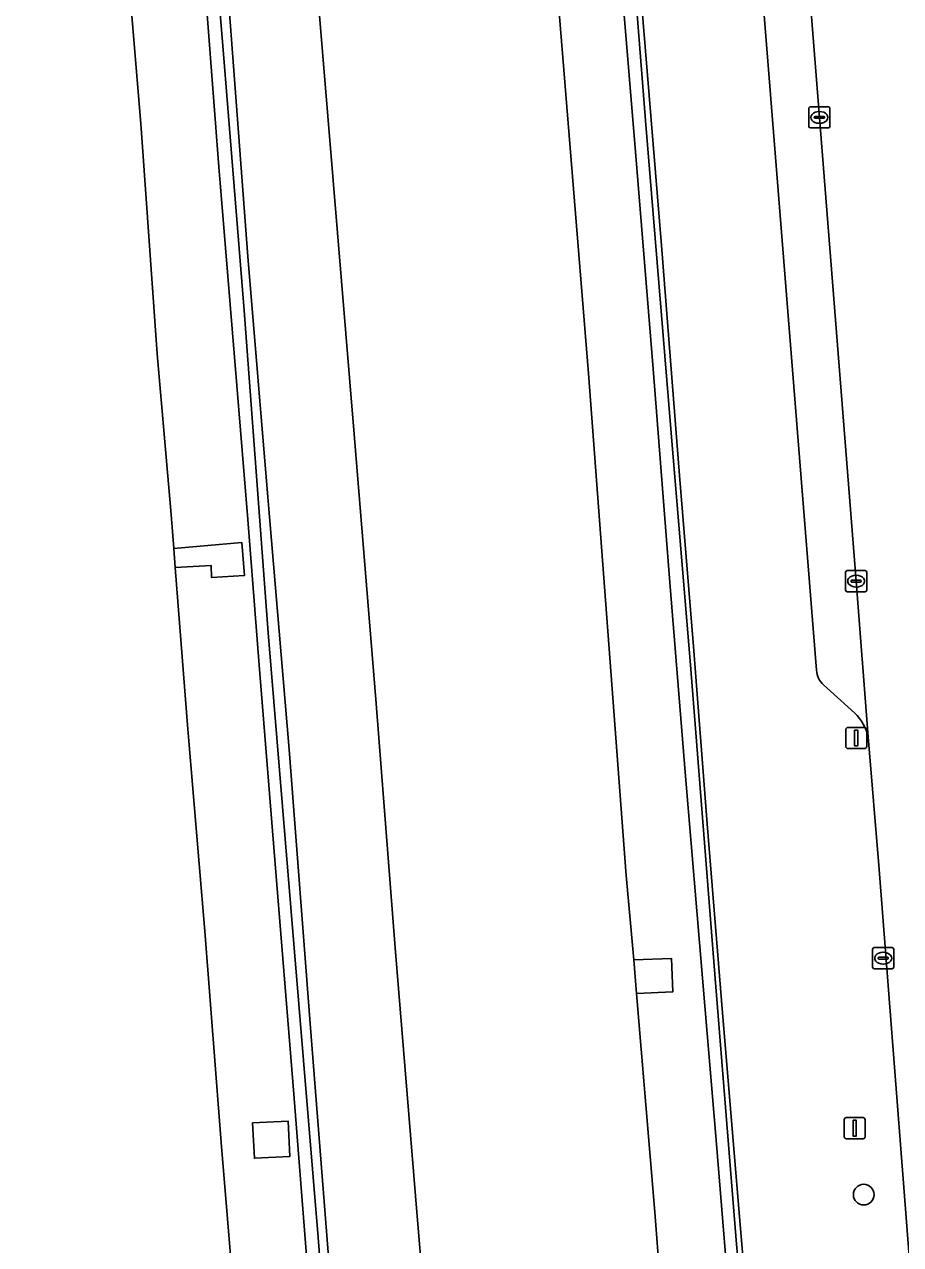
# Model space of a CAD drawing. Extents: x 157692 to 159674, y 381452 to 383291.
# Drawn here: x 157854.4 to 157895.9, y 381712.2 to 381770 of the extents above; entities that cross this region are included whole.
import ezdxf

# ---------------------------------------------------------------- set-up
doc = ezdxf.new("R2010")
doc.units = 0
for name, color, linetype in [('IMGEO_Berm_gesloten', 7, 'Continuous'), ('IMGEO_Berm_groen', 7, 'Continuous'), ('IMGEO_Berm_open', 7, 'Continuous'), ('IMGEO_Boom', 7, 'Continuous'), ('IMGEO_Geluidsscherm', 7, 'Continuous'), ('IMGEO_Groenvoorziening', 7, 'Continuous'), ('IMGEO_Kolk', 7, 'Continuous'), ('IMGEO_Lichtmast', 7, 'Continuous'), ('IMGEO_Muur', 7, 'Continuous'), ('IMGEO_Parkeervlak_open', 7, 'Continuous'), ('IMGEO_Rijbaan_autosnelweg', 7, 'Continuous'), ('IMGEO_Rijbaan_autoweg', 7, 'Continuous'), ('IMGEO_Rijbaan_lokaal_gesloten', 7, 'Continuous'), ('IMGEO_Terreindeel_gesloten', 7, 'Continuous'), ('IMGEO_Verkeersbordpaal', 7, 'Continuous')]:
    doc.layers.add(name, color=color, linetype=linetype)

msp = doc.modelspace()

# ---------------------------------------------------------------- linework, layer by layer
at = {"layer": 'IMGEO_Berm_gesloten'}
msp.add_lwpolyline([(157883.254, 381725.724), (157883.385, 381724.136), (157885.101, 381724.205), (157885.037, 381725.795)], close=True, dxfattribs=at)
at = {"layer": 'IMGEO_Berm_groen'}
for points in [[(157858.911, 381838.09), (157859.838, 381826.588), (157860.71, 381815.729), (157861.68, 381803.41), (157862.684, 381789.628), (157863.821, 381774.538), (157864.981, 381759.018), (157865.914, 381747.818), (157866.94, 381735.675), (157867.965, 381722.303), (157868.994, 381709.276)], [(157854.41, 381834.69), (157855.323, 381823.446), (157856.177, 381813.75), (157856.906, 381803.574), (157857.725, 381793.316), (157858.397, 381784.214), (157859.119, 381774.964), (157859.928, 381765.309), (157860.695, 381754.402), (157861.352, 381746.808), (157861.478, 381745.198), (157864.704, 381745.475), (157864.829, 381743.908), (157863.26, 381743.826), (157863.248, 381744.393), (157861.548, 381744.296), (157862.145, 381736.635), (157862.948, 381727.087), (157863.732, 381717.086), (157864.635, 381706.057)], [(157867.915, 381709.715), (157867.171, 381719.374), (157866.318, 381729.867), (157865.523, 381739.673), (157864.989, 381746.563), (157864.461, 381752.914), (157863.617, 381763.257), (157862.806, 381773.774), (157862.051, 381784.444), (157861.203, 381795.67), (157860.376, 381806.488), (157859.703, 381815.202), (157858.987, 381823.914), (157858.251, 381833.422)], [(157885.711, 381734.42), (157884.966, 381743.588), (157884.182, 381753.692), (157883.34, 381763.97), (157882.447, 381774.827), (157882.173, 381778.304), (157881.488, 381787.341), (157880.879, 381794.83), (157880.152, 381804.166), (157879.468, 381813.482), (157878.811, 381821.896), (157877.88, 381833.462)], [(157873.682, 381705.524), (157873, 381713.591), (157871.967, 381726.294), (157871.057, 381737.862), (157870.022, 381750.608), (157869.025, 381762.603), (157868.028, 381774.618), (157867.132, 381785.518), (157866.157, 381798.354), (157865.141, 381810.714), (157864.246, 381822.842), (157863.541, 381831.749)], [(157874.844, 381831.878), (157875.738, 381819.514), (157876.969, 381804.757), (157877.974, 381792.105), (157879.326, 381775.432), (157881.117, 381753.472), (157882.892, 381729.72), (157883.254, 381725.724), (157885.037, 381725.795), (157885.101, 381724.205), (157883.385, 381724.136), (157884.249, 381713.789), (157885.718, 381694.582)], [(157887.932, 381707.729), (157887.155, 381717.191), (157886.515, 381724.851), (157885.711, 381734.42)]]:
    msp.add_lwpolyline(points, dxfattribs=at)
msp.add_lwpolyline([(157865.214, 381718.007), (157866.89, 381718.095), (157866.978, 381716.418), (157865.302, 381716.33)], close=True, dxfattribs=at)
at = {"layer": 'IMGEO_Berm_open'}
msp.add_lwpolyline([(157861.548, 381744.296), (157863.248, 381744.393), (157863.26, 381743.826), (157864.829, 381743.908), (157864.704, 381745.475), (157861.478, 381745.198)], close=True, dxfattribs=at)
at = {"layer": 'IMGEO_Boom'}
msp.add_circle((157894.143, 381714.611), 0.489, dxfattribs=at)
at = {"layer": 'IMGEO_Geluidsscherm'}
for points in [[(157874.053, 381638.712), (157872.666, 381656.094), (157871.737, 381668.027), (157870.721, 381681.637), (157869.567, 381696.23), (157868.32, 381712.586), (157867.159, 381726.489), (157865.954, 381741.209), (157864.809, 381756.45), (157863.806, 381768.982), (157862.385, 381786.19), (157861.408, 381800.707), (157860.147, 381816.502), (157858.882, 381832.382), (157857.547, 381849.595), (157856.042, 381866.756), (157854.906, 381881.824), (157854.737, 381883.41), (157854.585, 381886.29)], [(157894.139, 381641.124), (157893.247, 381651.551), (157892.35, 381662.063), (157891.41, 381672.573), (157890.762, 381680.814), (157889.905, 381691.372), (157889.058, 381701.758), (157888.118, 381712.268), (157887.113, 381724.843), (157885.957, 381739.479), (157885.015, 381750.851), (157883.817, 381765.443), (157882.659, 381780.122), (157881.699, 381792.657), (157880.689, 381805.318), (157879.686, 381817.851), (157878.57, 381832.532), (157877.418, 381847.083), (157876.408, 381859.744), (157875.211, 381874.335), (157874.447, 381884.768)]]:
    msp.add_lwpolyline(points, dxfattribs=at)
at = {"layer": 'IMGEO_Groenvoorziening'}
for points in [[(157878.695, 381833.548), (157879.607, 381821.916), (157880.198, 381814.361), (157881.01, 381804.232), (157881.864, 381793.308), (157883.305, 381774.894), (157884.565, 381759.53), (157885.416, 381748.649), (157886.078, 381740.56), (157886.734, 381732.168), (157887.411, 381723.799), (157888.108, 381715.453), (157889.505, 381698.696)], [(157891.913, 381739.433), (157888.184, 381786.041)], [(157893.728, 381737.403), (157892.241, 381738.733)], [(157894.87, 381730.006), (157894.353, 381736.277)], [(157896.978, 381703.04), (157896.755, 381705.805), (157894.87, 381730.006)]]:
    msp.add_lwpolyline(points, dxfattribs=at)
for centre, radius, start, end in [((157892.92, 381739.478), 1.008, 182.55237, 227.66052), ((157891.963, 381735.687), 2.462, 13.87313, 44.19287)]:
    msp.add_arc(centre, radius, start, end, dxfattribs=at)
at = {"layer": 'IMGEO_Kolk'}
for p, q in [((157891.618, 381766.098), (157892.47, 381766.098)), ((157891.543, 381765.172), (157891.543, 381766.024)), ((157891.802, 381765.592), (157891.802, 381765.604)), ((157892.24, 381765.555), (157891.842, 381765.555)), ((157891.845, 381765.641), (157892.243, 381765.641)), ((157892.031, 381765.878), (157892.056, 381765.878)), ((157892.286, 381765.604), (157892.286, 381765.592)), ((157892.544, 381766.024), (157892.544, 381765.172)), ((157892.47, 381765.098), (157891.618, 381765.098)), ((157892.054, 381765.318), (157892.029, 381765.318)), ((157893.358, 381744.148), (157894.21, 381744.148)), ((157893.283, 381743.222), (157893.283, 381744.074)), ((157893.542, 381743.642), (157893.542, 381743.654)), ((157893.98, 381743.605), (157893.582, 381743.605)), ((157893.585, 381743.691), (157893.983, 381743.691)), ((157893.771, 381743.928), (157893.796, 381743.928)), ((157894.026, 381743.654), (157894.026, 381743.642)), ((157894.284, 381744.074), (157894.284, 381743.222)), ((157894.21, 381743.148), (157893.358, 381743.148)), ((157893.794, 381743.368), (157893.769, 381743.368)), ((157894.564, 381725.377), (157894.564, 381726.229)), ((157894.639, 381726.303), (157895.491, 381726.303)), ((157895.565, 381726.229), (157895.565, 381725.377)), ((157894.823, 381725.797), (157894.823, 381725.809)), ((157895.261, 381725.76), (157894.863, 381725.76)), ((157894.866, 381725.846), (157895.264, 381725.846)), ((157895.052, 381726.083), (157895.077, 381726.083)), ((157895.307, 381725.809), (157895.307, 381725.797)), ((157895.491, 381725.303), (157894.639, 381725.303)), ((157895.075, 381725.523), (157895.05, 381725.523))]:
    msp.add_line(p, q, dxfattribs=at)
for points in [[(157891.618, 381766.098), (157892.47, 381766.098)], [(157891.543, 381765.172), (157891.543, 381766.024)], [(157892.544, 381766.024), (157892.544, 381765.172)], [(157892.47, 381765.098), (157891.618, 381765.098)], [(157893.358, 381744.148), (157894.21, 381744.148)], [(157893.283, 381743.222), (157893.283, 381744.074)], [(157894.284, 381744.074), (157894.284, 381743.222)], [(157894.21, 381743.148), (157893.358, 381743.148)], [(157894.564, 381725.377), (157894.564, 381726.229)], [(157894.639, 381726.303), (157895.491, 381726.303)], [(157895.565, 381726.229), (157895.565, 381725.377)], [(157895.491, 381725.303), (157894.639, 381725.303)]]:
    msp.add_lwpolyline(points, dxfattribs=at)
for centre, radius, start, end in [((157891.62, 381766.022), 0.0765, 91.55205, 178.44795), ((157891.62, 381766.022), 0.0765, 91.55205, 178.44795), ((157892.468, 381766.022), 0.0765, 1.55205, 88.44795), ((157892.468, 381766.022), 0.0765, 1.55205, 88.44795), ((157891.842, 381765.601), 0.0403, 85.87752, 175.75265), ((157891.839, 381765.591), 0.0366, 178.93798, 274.71019), ((157892.243, 381765.598), 0.043, 264.86636, 352.45326), ((157892.247, 381765.603), 0.0386, 1.73085, 96.63898), ((157891.62, 381765.174), 0.0765, 181.55205, 268.44795), ((157891.62, 381765.174), 0.0765, 181.55205, 268.44795), ((157892.468, 381765.174), 0.0765, 271.55205, 358.44795), ((157892.468, 381765.174), 0.0765, 271.55205, 358.44795), ((157893.36, 381744.072), 0.0765, 91.55205, 178.44795), ((157893.36, 381744.072), 0.0765, 91.55205, 178.44795), ((157894.208, 381744.072), 0.0765, 1.55205, 88.44795), ((157894.208, 381744.072), 0.0765, 1.55205, 88.44795), ((157893.582, 381743.651), 0.0403, 85.87752, 175.75265), ((157893.579, 381743.641), 0.0366, 178.93798, 274.71019), ((157893.983, 381743.648), 0.043, 264.86636, 352.45326), ((157893.987, 381743.653), 0.0386, 1.73085, 96.63898), ((157893.36, 381743.224), 0.0765, 181.55205, 268.44795), ((157893.36, 381743.224), 0.0765, 181.55205, 268.44795), ((157894.208, 381743.224), 0.0765, 271.55205, 358.44795), ((157894.208, 381743.224), 0.0765, 271.55205, 358.44795), ((157894.641, 381726.227), 0.0765, 91.55205, 178.44795), ((157894.641, 381726.227), 0.0765, 91.55205, 178.44795), ((157895.489, 381726.227), 0.0765, 1.55205, 88.44795), ((157895.489, 381726.227), 0.0765, 1.55205, 88.44795), ((157894.863, 381725.806), 0.0403, 85.87752, 175.75265), ((157894.86, 381725.796), 0.0366, 178.93798, 274.71019), ((157895.264, 381725.803), 0.043, 264.86636, 352.45326), ((157895.268, 381725.808), 0.0386, 1.73085, 96.63898), ((157894.641, 381725.379), 0.0765, 181.55205, 268.44795), ((157894.641, 381725.379), 0.0765, 181.55205, 268.44795), ((157895.489, 381725.379), 0.0765, 271.55205, 358.44795), ((157895.489, 381725.379), 0.0765, 271.55205, 358.44795)]:
    msp.add_arc(centre, radius, start, end, dxfattribs=at)
for centre, major_axis, ratio, start_param, end_param in [((157892.03, 381765.598), (-0.387, 0.002), 0.722429, 4.712389, 7.853982), ((157892.055, 381765.598), (-0.39, 0.002), 0.717154, 1.570796, 4.712389), ((157893.77, 381743.648), (-0.387, 0.002), 0.722429, 4.712389, 7.853982), ((157893.795, 381743.648), (-0.39, 0.002), 0.717154, 1.570796, 4.712389), ((157895.051, 381725.803), (-0.387, 0.002), 0.722429, 4.712389, 7.853982), ((157895.076, 381725.803), (-0.39, 0.002), 0.717154, 1.570796, 4.712389)]:
    msp.add_ellipse(centre, major_axis=major_axis, ratio=ratio, start_param=start_param, end_param=end_param, dxfattribs=at)
at = {"layer": 'IMGEO_Lichtmast'}
for p, q in [((157893.294, 381735.822), (157893.294, 381736.622)), ((157893.294, 381736.622), (157893.294, 381735.822)), ((157893.394, 381736.722), (157894.184, 381736.722)), ((157894.184, 381736.722), (157893.394, 381736.722)), ((157894.284, 381736.622), (157894.284, 381735.822)), ((157894.284, 381735.822), (157894.284, 381736.622)), ((157894.184, 381735.722), (157893.394, 381735.722)), ((157893.394, 381735.722), (157894.184, 381735.722))]:
    msp.add_line(p, q, dxfattribs=at)
msp.add_lwpolyline([(157893.714, 381736.597), (157893.864, 381736.597), (157893.864, 381735.847), (157893.714, 381735.847), (157893.714, 381736.597)], dxfattribs=at)
for centre, start, end in [((157893.394, 381736.622), 90, 180), ((157893.394, 381736.622), 90, 180), ((157894.184, 381736.622), 0, 90), ((157894.184, 381736.622), 360, 90), ((157893.394, 381735.822), 180, 270), ((157893.394, 381735.822), 180, 270), ((157894.184, 381735.822), 270, 0), ((157894.184, 381735.822), 270, 0)]:
    msp.add_arc(centre, 0.1, start, end, dxfattribs=at)
at = {"layer": 'IMGEO_Muur'}
for points in [[(157868.994, 381709.276), (157867.965, 381722.303), (157866.94, 381735.675), (157865.914, 381747.818), (157864.981, 381759.018), (157863.821, 381774.538), (157862.684, 381789.628), (157861.68, 381803.41), (157860.71, 381815.729), (157859.838, 381826.588), (157858.911, 381838.09)], [(157858.251, 381833.422), (157858.987, 381823.914), (157859.703, 381815.202), (157860.376, 381806.488), (157861.203, 381795.67), (157862.051, 381784.444), (157862.806, 381773.774), (157863.617, 381763.257), (157864.461, 381752.914), (157864.989, 381746.563), (157865.523, 381739.673), (157866.318, 381729.867), (157867.171, 381719.374), (157867.915, 381709.715)], [(157877.88, 381833.462), (157878.811, 381821.896), (157879.468, 381813.482), (157880.152, 381804.166), (157880.879, 381794.83), (157881.488, 381787.341), (157882.173, 381778.304), (157882.447, 381774.827), (157883.34, 381763.97), (157884.182, 381753.692), (157884.966, 381743.588), (157885.711, 381734.42), (157886.515, 381724.851), (157887.155, 381717.191), (157887.932, 381707.729)], [(157889.505, 381698.696), (157888.108, 381715.453), (157887.411, 381723.799), (157886.734, 381732.168), (157886.078, 381740.56), (157885.416, 381748.649), (157884.565, 381759.53), (157883.305, 381774.894), (157881.864, 381793.308), (157881.01, 381804.232), (157880.198, 381814.361), (157879.607, 381821.916), (157878.695, 381833.548)]]:
    msp.add_lwpolyline(points, dxfattribs=at)
at = {"layer": 'IMGEO_Parkeervlak_open'}
for points in [[(157894.353, 381736.277), (157893.784, 381743.648), (157892.044, 381765.598), (157890.262, 381788.072), (157890.15, 381789.481)], [(157888.184, 381786.041), (157891.913, 381739.433)], [(157892.241, 381738.733), (157893.728, 381737.403)]]:
    msp.add_lwpolyline(points, dxfattribs=at)
for centre, radius, start, end in [((157892.92, 381739.478), 1.008, 182.55237, 227.66052), ((157891.963, 381735.687), 2.462, 13.87313, 44.19287)]:
    msp.add_arc(centre, radius, start, end, dxfattribs=at)
at = {"layer": 'IMGEO_Rijbaan_autosnelweg'}
msp.add_lwpolyline([(157864.635, 381706.057), (157863.732, 381717.086), (157862.948, 381727.087), (157862.145, 381736.635), (157861.548, 381744.296), (157861.478, 381745.198), (157861.352, 381746.808), (157860.695, 381754.402), (157859.928, 381765.309), (157859.119, 381774.964), (157858.397, 381784.214), (157857.725, 381793.316), (157856.906, 381803.574), (157856.177, 381813.75), (157855.323, 381823.446), (157854.41, 381834.69)], dxfattribs=at)
at = {"layer": 'IMGEO_Rijbaan_autoweg'}
for points in [[(157863.541, 381831.749), (157864.246, 381822.842), (157865.141, 381810.714), (157866.157, 381798.354), (157867.132, 381785.518), (157868.028, 381774.618), (157869.025, 381762.603), (157870.022, 381750.608), (157871.057, 381737.862), (157871.967, 381726.294), (157873, 381713.591), (157873.682, 381705.524)], [(157885.718, 381694.582), (157884.249, 381713.789), (157883.385, 381724.136), (157883.254, 381725.724), (157882.892, 381729.72), (157881.117, 381753.472), (157879.326, 381775.432), (157877.974, 381792.105), (157876.969, 381804.757), (157875.738, 381819.514), (157874.844, 381831.878)]]:
    msp.add_lwpolyline(points, dxfattribs=at)
at = {"layer": 'IMGEO_Rijbaan_lokaal_gesloten'}
msp.add_lwpolyline([(157903.543, 381709.866), (157903.212, 381714.239), (157902.471, 381723.473), (157902.13, 381727.743), (157899.136, 381765.221), (157898.636, 381771.323), (157898.397, 381774.383), (157897.179, 381790), (157896.177, 381802.631), (157893.019, 381842.891), (157892.541, 381848.727), (157892.003, 381855.489), (157885.063, 381854.884), (157887.941, 381817.88), (157889.026, 381805.007), (157889.707, 381795.306), (157890.15, 381789.481), (157890.262, 381788.072), (157892.044, 381765.598), (157893.784, 381743.648), (157894.353, 381736.277), (157894.87, 381730.006), (157896.755, 381705.805)], dxfattribs=at)
at = {"layer": 'IMGEO_Terreindeel_gesloten'}
msp.add_lwpolyline([(157865.214, 381718.007), (157865.302, 381716.33), (157866.978, 381716.418), (157866.89, 381718.095)], close=True, dxfattribs=at)
at = {"layer": 'IMGEO_Verkeersbordpaal'}
for p, q in [((157893.221, 381717.355), (157893.221, 381718.155)), ((157893.221, 381718.155), (157893.221, 381717.355)), ((157893.321, 381718.255), (157894.111, 381718.255)), ((157894.111, 381718.255), (157893.321, 381718.255)), ((157894.211, 381718.155), (157894.211, 381717.355)), ((157894.211, 381717.355), (157894.211, 381718.155)), ((157894.111, 381717.255), (157893.321, 381717.255)), ((157893.321, 381717.255), (157894.111, 381717.255))]:
    msp.add_line(p, q, dxfattribs=at)
msp.add_lwpolyline([(157893.641, 381718.13), (157893.791, 381718.13), (157893.791, 381717.38), (157893.641, 381717.38), (157893.641, 381718.13)], dxfattribs=at)
for centre, start, end in [((157893.321, 381718.155), 90, 180), ((157893.321, 381718.155), 90, 180), ((157894.111, 381718.155), 0, 90), ((157894.111, 381718.155), 360, 90), ((157893.321, 381717.355), 180, 270), ((157893.321, 381717.355), 180, 270), ((157894.111, 381717.355), 270, 0), ((157894.111, 381717.355), 270, 0)]:
    msp.add_arc(centre, 0.1, start, end, dxfattribs=at)

doc.saveas('drawing.dxf')
